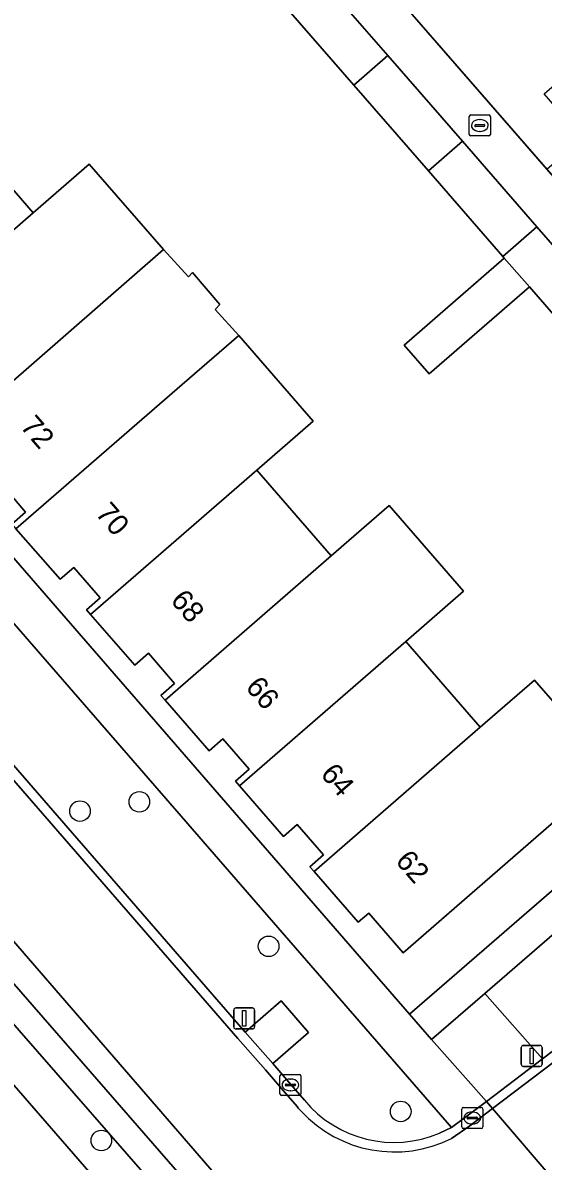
# Model space of a CAD drawing. Extents: x 155887 to 156869, y 383880 to 384678.
# Drawn here: x 156506.1 to 156530.8, y 384061.4 to 384115.5 of the extents above; entities that cross this region are included whole.
import ezdxf

# ---------------------------------------------------------------- set-up
doc = ezdxf.new("R2010")
doc.units = 0
for name, color, linetype in [('IMGEO_Berm_groen', 7, 'Continuous'), ('IMGEO_Boom', 7, 'Continuous'), ('IMGEO_Erf', 7, 'Continuous'), ('IMGEO_Greppel_droge_sloot', 7, 'Continuous'), ('IMGEO_Kolk', 7, 'Continuous'), ('IMGEO_Lichtmast', 7, 'Continuous'), ('IMGEO_Muur', 7, 'Continuous'), ('IMGEO_OVBaan_gesloten', 7, 'Continuous'), ('IMGEO_Pand', 7, 'Continuous'), ('IMGEO_Pand_nummerreeks', 7, 'Continuous'), ('IMGEO_Parkeervlak_open', 7, 'Continuous'), ('IMGEO_Rijbaan_lokaal_gesloten', 7, 'Continuous'), ('IMGEO_Rijbaan_lokaal_open', 7, 'Continuous'), ('IMGEO_Verkeerseiland_groen', 7, 'Continuous'), ('IMGEO_Voetpad_open', 7, 'Continuous')]:
    doc.layers.add(name, color=color, linetype=linetype)

msp = doc.modelspace()

# ---------------------------------------------------------------- linework, layer by layer
at = {"layer": 'IMGEO_Berm_groen'}
for points in [[(156500, 384076.291), (156519.582, 384053.811), (156519.694, 384053.905), (156520.089, 384054.231), (156526.869, 384046.46), (156526.954, 384046.545), (156527.288, 384046.812), (156520.535, 384054.614), (156504.298, 384073.374)], [(156500, 384071.498), (156517.145, 384051.764), (156517.539, 384052.094), (156518.435, 384052.844), (156518.628, 384053.007), (156500, 384074.342)]]:
    msp.add_lwpolyline(points, dxfattribs=at)
at = {"layer": 'IMGEO_Boom'}
for centre in [(156508.788, 384078.045), (156511.609, 384078.485), (156517.751, 384071.616), (156524.029, 384063.762), (156509.802, 384062.381)]:
    msp.add_circle(centre, 0.489, dxfattribs=at)
at = {"layer": 'IMGEO_Erf'}
for points in [[(156500, 384096.551), (156524.452, 384068.39), (156546.464, 384087.473), (156544.861, 384089.309), (156543.246, 384087.899), (156539.507, 384092.2), (156535.964, 384096.276), (156532.425, 384100.347), (156530.143, 384102.973), (156525.381, 384098.834), (156524.19, 384100.203), (156528.952, 384104.342), (156528.884, 384104.421), (156525.344, 384108.493), (156521.803, 384112.567), (156518.256, 384116.647), (156514.717, 384120.717), (156511.172, 384124.796), (156507.439, 384129.09), (156498.546, 384121.378)], [(156524.15, 384116.416), (156530.977, 384108.57), (156532.675, 384110.047), (156530.84, 384112.16), (156533.55, 384114.513), (156535.385, 384112.4), (156537.144, 384113.927), (156535.309, 384116.04)], [(156503.026, 384110.564), (156506.565, 384106.489), (156509.227, 384108.801), (156512.749, 384104.746), (156513.948, 384103.45), (156514.13, 384103.649), (156515.432, 384102.14), (156515.206, 384101.899), (156516.329, 384100.661), (156519.868, 384096.587), (156517.188, 384094.258), (156520.727, 384090.183), (156523.476, 384092.571), (156527.016, 384088.499), (156524.265, 384086.108), (156527.805, 384082.033), (156530.385, 384084.275), (156534.12, 384079.984)], [(156505.549, 384091.692), (156506.197, 384092.258), (156504.955, 384093.707)], [(156531.537, 384077.735), (156524.152, 384071.307), (156522.51, 384073.193), (156522.012, 384072.76), (156519.911, 384075.174), (156519.718, 384075.395), (156520.366, 384075.959), (156519.111, 384077.401), (156518.462, 384076.836), (156516.367, 384079.244), (156516.171, 384079.469), (156516.82, 384080.034), (156515.576, 384081.48), (156514.928, 384080.915), (156512.829, 384083.321), (156512.635, 384083.543), (156513.283, 384084.109), (156512.036, 384085.55), (156511.387, 384084.985), (156509.291, 384087.396), (156509.094, 384087.622), (156509.743, 384088.186), (156508.492, 384089.633), (156507.845, 384089.067), (156505.747, 384091.466)]]:
    msp.add_lwpolyline(points, dxfattribs=at)
at = {"layer": 'IMGEO_Greppel_droge_sloot'}
msp.add_lwpolyline([(156519.582, 384053.811), (156500, 384076.291), (156482.527, 384096.349), (156446.804, 384137.574), (156406.998, 384183.444), (156399.832, 384191.076), (156396.295, 384193.376), (156445.697, 384136.86), (156481.572, 384095.447), (156500, 384074.342), (156518.628, 384053.007)], close=True, dxfattribs=at)
at = {"layer": 'IMGEO_Kolk'}
for p, q in [((156527.288, 384110.222), (156527.288, 384111.074)), ((156527.363, 384111.148), (156528.215, 384111.148)), ((156527.776, 384110.928), (156527.801, 384110.928)), ((156528.289, 384111.074), (156528.289, 384110.222)), ((156527.547, 384110.642), (156527.547, 384110.654)), ((156527.985, 384110.605), (156527.587, 384110.605)), ((156527.59, 384110.691), (156527.988, 384110.691)), ((156528.031, 384110.654), (156528.031, 384110.642)), ((156528.215, 384110.148), (156527.363, 384110.148)), ((156527.799, 384110.368), (156527.774, 384110.368)), ((156518.289, 384064.598), (156518.289, 384065.45)), ((156518.364, 384065.524), (156519.216, 384065.524)), ((156519.29, 384065.45), (156519.29, 384064.598)), ((156518.548, 384065.018), (156518.548, 384065.03)), ((156518.986, 384064.981), (156518.588, 384064.981)), ((156518.591, 384065.067), (156518.989, 384065.067)), ((156518.777, 384065.304), (156518.802, 384065.304)), ((156519.032, 384065.03), (156519.032, 384065.018)), ((156519.216, 384064.524), (156518.364, 384064.524)), ((156518.8, 384064.744), (156518.775, 384064.744)), ((156526.929, 384063.024), (156526.929, 384063.876)), ((156527.004, 384063.95), (156527.856, 384063.95)), ((156527.93, 384063.876), (156527.93, 384063.024)), ((156527.188, 384063.444), (156527.188, 384063.456)), ((156527.626, 384063.407), (156527.228, 384063.407)), ((156527.231, 384063.493), (156527.629, 384063.493)), ((156527.417, 384063.73), (156527.442, 384063.73)), ((156527.672, 384063.456), (156527.672, 384063.444)), ((156527.856, 384062.95), (156527.004, 384062.95)), ((156527.44, 384063.17), (156527.415, 384063.17))]:
    msp.add_line(p, q, dxfattribs=at)
for points in [[(156527.288, 384110.222), (156527.288, 384111.074)], [(156527.363, 384111.148), (156528.215, 384111.148)], [(156528.289, 384111.074), (156528.289, 384110.222)], [(156528.215, 384110.148), (156527.363, 384110.148)], [(156518.289, 384064.598), (156518.289, 384065.45)], [(156518.364, 384065.524), (156519.216, 384065.524)], [(156519.29, 384065.45), (156519.29, 384064.598)], [(156519.216, 384064.524), (156518.364, 384064.524)], [(156526.929, 384063.024), (156526.929, 384063.876)], [(156527.004, 384063.95), (156527.856, 384063.95)], [(156527.93, 384063.876), (156527.93, 384063.024)], [(156527.856, 384062.95), (156527.004, 384062.95)]]:
    msp.add_lwpolyline(points, dxfattribs=at)
for centre, radius, start, end in [((156527.365, 384111.072), 0.0765, 91.552, 178.448), ((156527.365, 384111.072), 0.0765, 91.552, 178.448), ((156528.213, 384111.072), 0.0765, 1.552, 88.448), ((156528.213, 384111.072), 0.0765, 1.552, 88.448), ((156527.587, 384110.651), 0.0403, 85.8775, 175.7526), ((156527.584, 384110.641), 0.0366, 178.938, 274.7102), ((156527.988, 384110.648), 0.043, 264.8664, 352.4533), ((156527.992, 384110.653), 0.0386, 1.7309, 96.639), ((156527.365, 384110.224), 0.0765, 181.552, 268.448), ((156527.365, 384110.224), 0.0765, 181.552, 268.448), ((156528.213, 384110.224), 0.0765, 271.552, 358.448), ((156528.213, 384110.224), 0.0765, 271.552, 358.448), ((156518.366, 384065.448), 0.0765, 91.552, 178.448), ((156518.366, 384065.448), 0.0765, 91.552, 178.448), ((156519.214, 384065.448), 0.0765, 1.552, 88.448), ((156519.214, 384065.448), 0.0765, 1.552, 88.448), ((156518.588, 384065.027), 0.0403, 85.8775, 175.7526), ((156518.585, 384065.017), 0.0366, 178.938, 274.7102), ((156518.989, 384065.024), 0.043, 264.8664, 352.4533), ((156518.993, 384065.029), 0.0386, 1.7309, 96.639), ((156518.366, 384064.6), 0.0765, 181.552, 268.448), ((156518.366, 384064.6), 0.0765, 181.552, 268.448), ((156519.214, 384064.6), 0.0765, 271.552, 358.448), ((156519.214, 384064.6), 0.0765, 271.552, 358.448), ((156527.006, 384063.874), 0.0765, 91.552, 178.448), ((156527.006, 384063.874), 0.0765, 91.552, 178.448), ((156527.854, 384063.874), 0.0765, 1.552, 88.448), ((156527.854, 384063.874), 0.0765, 1.552, 88.448), ((156527.228, 384063.453), 0.0403, 85.8775, 175.7526), ((156527.225, 384063.443), 0.0366, 178.938, 274.7102), ((156527.629, 384063.45), 0.043, 264.8664, 352.4533), ((156527.633, 384063.455), 0.0386, 1.7309, 96.639), ((156527.006, 384063.026), 0.0765, 181.552, 268.448), ((156527.006, 384063.026), 0.0765, 181.552, 268.448), ((156527.854, 384063.026), 0.0765, 271.552, 358.448), ((156527.854, 384063.026), 0.0765, 271.552, 358.448)]:
    msp.add_arc(centre, radius, start, end, dxfattribs=at)
for centre, major_axis, ratio, start_param, end_param in [((156527.775, 384110.648), (-0.387, 0.002), 0.722429, 4.712389, 7.853982), ((156527.8, 384110.648), (-0.39, 0.002), 0.717154, 1.570796, 4.712389), ((156518.776, 384065.024), (-0.387, 0.002), 0.722429, 4.712389, 7.853982), ((156518.801, 384065.024), (-0.39, 0.002), 0.717154, 1.570796, 4.712389), ((156527.416, 384063.45), (-0.387, 0.002), 0.722429, 4.712389, 7.853982), ((156527.441, 384063.45), (-0.39, 0.002), 0.717154, 1.570796, 4.712389)]:
    msp.add_ellipse(centre, major_axis=major_axis, ratio=ratio, start_param=start_param, end_param=end_param, dxfattribs=at)
at = {"layer": 'IMGEO_Lichtmast'}
for p, q in [((156516.094, 384067.785), (156516.094, 384068.585)), ((156516.094, 384068.585), (156516.094, 384067.785)), ((156516.194, 384068.685), (156516.984, 384068.685)), ((156516.984, 384068.685), (156516.194, 384068.685)), ((156517.084, 384068.585), (156517.084, 384067.785)), ((156517.084, 384067.785), (156517.084, 384068.585)), ((156516.984, 384067.685), (156516.194, 384067.685)), ((156516.194, 384067.685), (156516.984, 384067.685)), ((156529.755, 384066.003), (156529.755, 384066.803)), ((156529.755, 384066.803), (156529.755, 384066.003)), ((156529.855, 384066.903), (156530.645, 384066.903)), ((156530.645, 384066.903), (156529.855, 384066.903)), ((156530.745, 384066.803), (156530.745, 384066.003)), ((156530.745, 384066.003), (156530.745, 384066.803)), ((156530.645, 384065.903), (156529.855, 384065.903)), ((156529.855, 384065.903), (156530.645, 384065.903))]:
    msp.add_line(p, q, dxfattribs=at)
for points in [[(156516.514, 384068.56), (156516.664, 384068.56), (156516.664, 384067.81), (156516.514, 384067.81), (156516.514, 384068.56)], [(156530.175, 384066.778), (156530.325, 384066.778), (156530.325, 384066.028), (156530.175, 384066.028), (156530.175, 384066.778)]]:
    msp.add_lwpolyline(points, dxfattribs=at)
for centre, start, end in [((156516.194, 384068.585), 90, 180), ((156516.194, 384068.585), 90, 180), ((156516.984, 384068.585), 0, 90), ((156516.984, 384068.585), 360, 90), ((156516.194, 384067.785), 180, 270), ((156516.194, 384067.785), 180, 270), ((156516.984, 384067.785), 270, 0), ((156516.984, 384067.785), 270, 0), ((156529.855, 384066.803), 90, 180), ((156529.855, 384066.803), 90, 180), ((156530.645, 384066.803), 0, 90), ((156530.645, 384066.803), 360, 90), ((156529.855, 384066.003), 180, 270), ((156529.855, 384066.003), 180, 270), ((156530.645, 384066.003), 270, 0), ((156530.645, 384066.003), 270, 0)]:
    msp.add_arc(centre, 0.1, start, end, dxfattribs=at)
at = {"layer": 'IMGEO_Muur'}
msp.add_lwpolyline([(156524.15, 384116.416), (156539.235, 384099.078)], dxfattribs=at)
at = {"layer": 'IMGEO_OVBaan_gesloten'}
msp.add_lwpolyline([(156500, 384061.368), (156513.218, 384046.155), (156516.017, 384048.538), (156657.549, 383884.637), (156660.479, 383886.538), (156657.48, 383890.128), (156649.574, 383899.314), (156634.845, 383916.306), (156562.118, 384000), (156526.643, 384040.832), (156517.145, 384051.764), (156500, 384071.498)], dxfattribs=at)
at = {"layer": 'IMGEO_Pand'}
for points in [[(156521.803, 384112.567), (156523.421, 384113.973), (156519.874, 384118.053), (156518.256, 384116.647)], [(156526.962, 384109.899), (156523.421, 384113.973), (156521.803, 384112.567), (156525.344, 384108.493)], [(156495.117, 384103.693), (156497.224, 384101.288), (156497.871, 384101.855), (156499.113, 384100.415), (156498.462, 384099.843), (156498.658, 384099.619), (156500, 384100.785), (156506.565, 384106.489), (156503.026, 384110.564), (156500, 384107.936)], [(156526.962, 384109.899), (156525.344, 384108.493), (156528.884, 384104.421), (156530.502, 384105.827)], [(156512.749, 384104.746), (156509.227, 384108.801), (156506.565, 384106.489), (156500, 384100.785), (156498.658, 384099.619), (156500, 384098.088), (156500.764, 384097.216), (156501.411, 384097.783), (156502.66, 384096.336), (156502.002, 384095.777), (156502.208, 384095.541)], [(156530.502, 384105.827), (156528.884, 384104.421), (156528.952, 384104.342), (156530.143, 384102.973), (156532.425, 384100.347), (156534.044, 384101.753)], [(156513.649, 384098.332), (156516.329, 384100.661), (156515.206, 384101.899), (156515.432, 384102.14), (156514.13, 384103.649), (156513.948, 384103.45), (156512.749, 384104.746), (156502.208, 384095.541), (156504.308, 384093.141), (156504.955, 384093.707), (156506.197, 384092.258), (156505.549, 384091.692), (156505.747, 384091.466)], [(156530.143, 384102.973), (156528.952, 384104.342), (156524.19, 384100.203), (156525.381, 384098.834)], [(156517.188, 384094.258), (156519.868, 384096.587), (156516.329, 384100.661), (156513.649, 384098.332), (156505.747, 384091.466), (156507.845, 384089.067), (156508.492, 384089.633), (156509.743, 384088.186), (156509.094, 384087.622), (156509.291, 384087.396)], [(156509.291, 384087.396), (156511.387, 384084.985), (156512.036, 384085.55), (156513.283, 384084.109), (156512.635, 384083.543), (156512.829, 384083.321), (156520.727, 384090.183), (156517.188, 384094.258)], [(156520.727, 384090.183), (156512.829, 384083.321), (156514.928, 384080.915), (156515.576, 384081.48), (156516.82, 384080.034), (156516.171, 384079.469), (156516.367, 384079.244), (156524.265, 384086.108), (156527.016, 384088.499), (156523.476, 384092.571)], [(156527.805, 384082.033), (156524.265, 384086.108), (156516.367, 384079.244), (156518.462, 384076.836), (156519.111, 384077.401), (156520.366, 384075.959), (156519.718, 384075.395), (156519.911, 384075.174)], [(156531.537, 384077.735), (156534.12, 384079.984), (156530.385, 384084.275), (156527.805, 384082.033), (156519.911, 384075.174), (156522.012, 384072.76), (156522.51, 384073.193), (156524.152, 384071.307)]]:
    msp.add_lwpolyline(points, close=True, dxfattribs=at)
at = {"layer": 'IMGEO_Parkeervlak_open'}
for points in [[(156500, 384093.445), (156485.561, 384110.069), (156483.751, 384108.546), (156484.991, 384107.107), (156483.472, 384105.711), (156500, 384086.688), (156516.636, 384067.54), (156518.352, 384069.026), (156519.649, 384067.52), (156517.955, 384066.038), (156518.802, 384065.038), (156519.449, 384064.292)], [(156525.878, 384062.729), (156526.44, 384063.005), (156500, 384093.445)]]:
    msp.add_lwpolyline(points, dxfattribs=at)
for points in [[(156550.424, 384082.924), (156549.111, 384084.423), (156547.504, 384086.258), (156528.022, 384069.377), (156530.762, 384066.263), (156533.649, 384068.454), (156535.718, 384070.118), (156548.903, 384081.595)], [(156516.636, 384067.54), (156517.955, 384066.038), (156519.649, 384067.52), (156518.352, 384069.026)]]:
    msp.add_lwpolyline(points, close=True, dxfattribs=at)
msp.add_arc((156523.716, 384067.838), 5.548, 219.7324, 292.9386, dxfattribs=at)
at = {"layer": 'IMGEO_Rijbaan_lokaal_gesloten'}
for points in [[(156624.451, 384147.625), (156624.152, 384147.224), (156623.55, 384146.525), (156621.243, 384144.182), (156620.066, 384143.035), (156618.873, 384141.904), (156616.441, 384139.692), (156583.48, 384111.077), (156568.729, 384098.213), (156552.177, 384083.855), (156536.903, 384070.55), (156532.781, 384067.236), (156528.389, 384063.906), (156531.519, 384060.256), (156535.938, 384064.836), (156537.825, 384066.685), (156545.807, 384073.68), (156564.52, 384089.962), (156565.774, 384090.997), (156569.511, 384093.811), (156571.232, 384095.093), (156573.089, 384096.493), (156574.254, 384097.287), (156574.884, 384097.615)], [(156519.291, 384063.776), (156519.227, 384063.847), (156519.163, 384063.918), (156519.101, 384063.991), (156518.453, 384064.739), (156517.607, 384065.738), (156516.29, 384067.237), (156500, 384085.986)], [(156504.298, 384073.374), (156520.535, 384054.614), (156527.288, 384046.812), (156528.598, 384045.292), (156528.617, 384045.27), (156530.033, 384043.663), (156567.998, 384000), (156646.206, 383910.051), (156646.375, 383909.933), (156646.315, 383909.821)], [(156531.519, 384060.256), (156528.389, 384063.906), (156527.306, 384063.085), (156526.441, 384062.482)]]:
    msp.add_lwpolyline(points, dxfattribs=at)
msp.add_arc((156523.727, 384067.888), 6.049, 222.828, 296.6554, dxfattribs=at)
at = {"layer": 'IMGEO_Rijbaan_lokaal_open'}
for points in [[(156395.506, 384206.265), (156395.623, 384206.134), (156395.631, 384206.125), (156395.653, 384206.088), (156395.745, 384205.951), (156395.847, 384205.822), (156395.961, 384205.703), (156396.428, 384205.193), (156399.273, 384201.968), (156437.383, 384158.067), (156443.7, 384150.805), (156476.876, 384112.6), (156481.951, 384106.723), (156483.127, 384105.407), (156500, 384085.986), (156516.29, 384067.237), (156517.607, 384065.738), (156518.453, 384064.739), (156519.101, 384063.991), (156519.163, 384063.918), (156519.227, 384063.847), (156519.291, 384063.776)], [(156519.449, 384064.292), (156518.802, 384065.038), (156517.955, 384066.038), (156516.636, 384067.54), (156500, 384086.688), (156483.472, 384105.711), (156482.297, 384107.027), (156477.224, 384112.901), (156444.047, 384151.107), (156437.73, 384158.369), (156399.619, 384202.271)], [(156623.795, 384147.515), (156623.149, 384146.718), (156622.797, 384146.39), (156622.449, 384146.062), (156619.562, 384143.22), (156615.912, 384139.864), (156586.343, 384114.171), (156584.84, 384112.864), (156582.557, 384110.877), (156580.429, 384109.026), (156579.376, 384108.016), (156553.553, 384085.656), (156552.051, 384084.344), (156550.424, 384082.924), (156548.903, 384081.595), (156535.718, 384070.118), (156533.649, 384068.454), (156530.762, 384066.263), (156528.098, 384064.236), (156528.389, 384063.906), (156532.781, 384067.236), (156536.903, 384070.55), (156552.177, 384083.855), (156568.729, 384098.213)], [(156526.441, 384062.482), (156527.306, 384063.085), (156528.389, 384063.906), (156528.098, 384064.236), (156526.44, 384063.005), (156525.878, 384062.729)]]:
    msp.add_lwpolyline(points, dxfattribs=at)
for centre, radius, start, end in [((156523.716, 384067.838), 5.548, 219.7324, 292.9386), ((156523.727, 384067.888), 6.049, 222.828, 296.6554)]:
    msp.add_arc(centre, radius, start, end, dxfattribs=at)
at = {"layer": 'IMGEO_Verkeerseiland_groen'}
msp.add_lwpolyline([(156528.022, 384069.377), (156525.495, 384067.185), (156528.098, 384064.236), (156530.762, 384066.263)], close=True, dxfattribs=at)
at = {"layer": 'IMGEO_Voetpad_open'}
for points in [[(156524.15, 384116.416), (156516.933, 384124.731), (156515.299, 384126.614), (156513.627, 384125.239), (156516.336, 384122.123), (156519.874, 384118.053), (156523.421, 384113.973), (156526.962, 384109.899), (156530.502, 384105.827), (156534.044, 384101.753), (156537.582, 384097.682), (156541.125, 384093.607), (156544.861, 384089.309), (156546.461, 384090.777), (156539.235, 384099.078), (156532.368, 384106.971), (156530.977, 384108.57)], [(156500, 384096.551), (156487.105, 384111.402), (156485.561, 384110.069), (156500, 384093.445), (156526.44, 384063.005), (156528.098, 384064.236), (156525.495, 384067.185), (156524.452, 384068.39)]]:
    msp.add_lwpolyline(points, close=True, dxfattribs=at)
msp.add_lwpolyline([(156566.005, 384104.472), (156562.509, 384101.408), (156561.721, 384100.736), (156558.21, 384097.677), (156557.417, 384096.994), (156553.895, 384093.933), (156553.113, 384093.241), (156549.6, 384090.192), (156548.818, 384089.519), (156548.425, 384089.16), (156548.108, 384088.885), (156546.461, 384090.777), (156544.861, 384089.309), (156546.464, 384087.473), (156524.452, 384068.39), (156525.495, 384067.185), (156528.022, 384069.377), (156547.504, 384086.258), (156549.111, 384084.423), (156550.424, 384082.924), (156552.051, 384084.344), (156550.734, 384085.846), (156549.131, 384087.675), (156579.669, 384114.204)], dxfattribs=at)

# ---------------------------------------------------------------- texts
at = {"layer": 'IMGEO_Pand_nummerreeks'}
for s, rotation, p in [('72', 310.7715, (156505.914, 384096.315)), ('70', 310.7715, (156509.482, 384092.177)), ('68', 310.7737, (156513.048, 384088.042)), ('66', 310.7737, (156516.61, 384083.911)), ('64', 310.7737, (156520.175, 384079.778)), ('62', 310.7715, (156523.736, 384075.649))]:
    msp.add_text(s, height=1, rotation=rotation, dxfattribs=at).set_placement(p)

doc.saveas('drawing.dxf')
